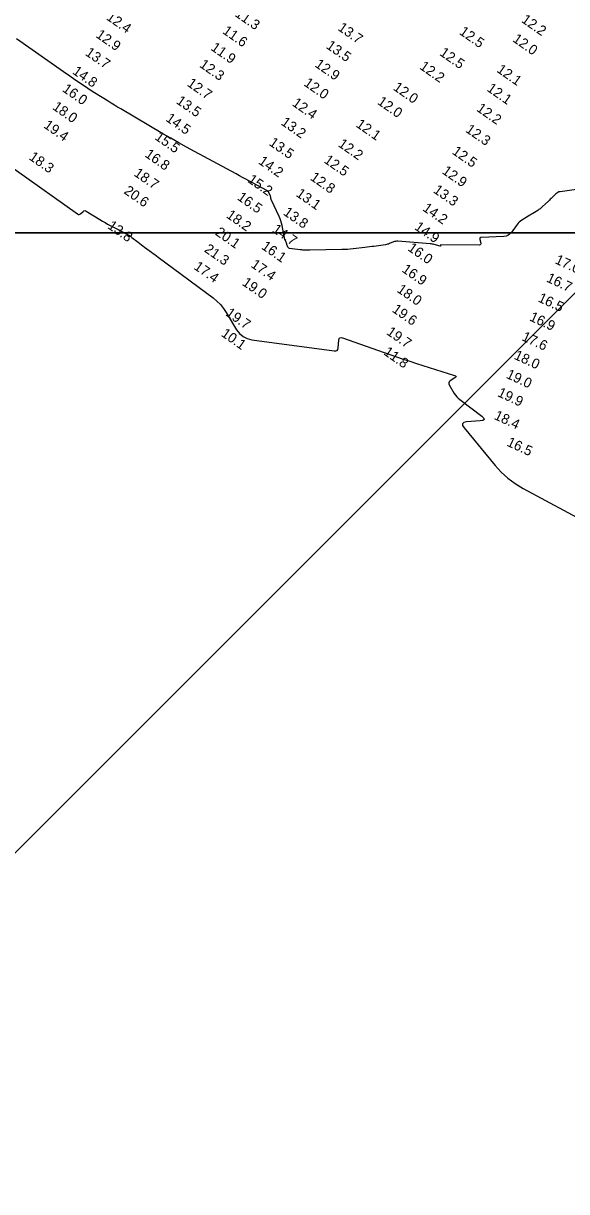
# Model space of a CAD drawing. Extents: x 988130 to 1132882, y 654656 to 841453.
# Drawn here: x 1025789 to 1026061, y 834532 to 835117 of the extents above; entities that cross this region are included whole.
import ezdxf

# ---------------------------------------------------------------- set-up
doc = ezdxf.new("R2010")
doc.units = 0
for name, color, linetype in [('V-ANNO-KEYM', 7, 'Continuous'), ('V-TOPO-MAJR', 7, 'Continuous'), ('V-TOPO-SOUN', 7, 'Continuous')]:
    doc.layers.add(name, color=color, linetype=linetype)

msp = doc.modelspace()

# ---------------------------------------------------------------- linework, layer by layer
at = {"layer": 'V-ANNO-KEYM'}
msp.add_line((1025051.5, 833968), (1026939.1, 835855.6), dxfattribs=at)
for points in [[(1122485, 835012), (1122485, 841453), (1014460, 841453), (1014460, 835012), (1075562.75, 835012)], [(1102445.16, 835012), (1014460, 835012), (1014460, 828570), (1122485, 828570), (1122485, 835012)]]:
    msp.add_lwpolyline(points, dxfattribs=at)
at = {"layer": 'V-TOPO-MAJR'}
for points in [[(1026067.46, 835034.02), (1026058.08, 835032.68), (1026057.47, 835032.54), (1026056.9, 835032.32), (1026056.37, 835032), (1026055.89, 835031.6), (1026054.04, 835029.8), (1026053.58, 835029.35), (1026053.11, 835028.91), (1026052.65, 835028.46), (1026052.19, 835028.01), (1026049.09, 835025.04), (1026048.56, 835024.56), (1026048, 835024.11), (1026047.43, 835023.69), (1026046.83, 835023.3), (1026044.37, 835021.82), (1026043.76, 835021.44), (1026043.15, 835021.07), (1026042.54, 835020.7), (1026041.93, 835020.32), (1026038.88, 835018.44), (1026038.2, 835017.97), (1026037.57, 835017.45), (1026036.99, 835016.86), (1026036.47, 835016.22), (1026033.48, 835012.14), (1026032.76, 835011.34), (1026031.93, 835010.76), (1026030.98, 835010.39), (1026029.92, 835010.24), (1026018.56, 835009.78), (1026018.15, 835009.7), (1026017.89, 835009.51), (1026017.78, 835009.21), (1026017.82, 835008.79), (1026018.29, 835006.9), (1026018.34, 835006.49), (1026018.23, 835006.19), (1026017.97, 835006.02), (1026017.56, 835005.96), (1025998.22, 835006.08), (1025998.13, 835006.07), (1025998.08, 835006.03), (1025998.06, 835005.97), (1025998.07, 835005.89), (1025998.17, 835005.49), (1025998.18, 835005.41), (1025998.16, 835005.35), (1025998.1, 835005.33), (1025998.02, 835005.35), (1025995.04, 835006.19), (1025994.51, 835006.33), (1025993.97, 835006.44), (1025993.43, 835006.52), (1025992.88, 835006.58), (1025976.72, 835007.85), (1025976.18, 835007.86), (1025975.65, 835007.81), (1025975.13, 835007.69), (1025974.63, 835007.51), (1025972.61, 835006.67), (1025972.1, 835006.48), (1025971.58, 835006.32), (1025971.05, 835006.19), (1025970.52, 835006.1), (1025964.83, 835005.3), (1025963.7, 835005.15), (1025962.57, 835005), (1025961.43, 835004.86), (1025960.3, 835004.72), (1025954.32, 835004), (1025952.94, 835003.86), (1025951.56, 835003.75), (1025950.18, 835003.68), (1025948.8, 835003.65), (1025932.69, 835003.47), (1025932.29, 835003.47), (1025931.89, 835003.46), (1025931.5, 835003.46), (1025931.1, 835003.46), (1025929.51, 835003.46), (1025929.11, 835003.46), (1025928.72, 835003.48), (1025928.32, 835003.51), (1025927.93, 835003.56), (1025922.51, 835004.28), (1025922.22, 835004.36), (1025921.99, 835004.5), (1025921.8, 835004.7), (1025921.68, 835004.98), (1025921.25, 835006.26), (1025921.15, 835006.53), (1025921.05, 835006.8), (1025920.95, 835007.06), (1025920.83, 835007.32), (1025920.36, 835008.36), (1025920.25, 835008.62), (1025920.16, 835008.89), (1025920.08, 835009.16), (1025920.02, 835009.44), (1025918.79, 835015.79), (1025918.53, 835016.93), (1025918.2, 835018.05), (1025917.8, 835019.14), (1025917.33, 835020.21), (1025913.46, 835028.38), (1025913.38, 835028.57), (1025913.31, 835028.77), (1025913.26, 835028.97), (1025913.22, 835029.18), (1025913.1, 835030.01), (1025913.06, 835030.22), (1025913.01, 835030.42), (1025912.94, 835030.62), (1025912.85, 835030.81), (1025912.11, 835032.32), (1025911.94, 835032.61), (1025911.73, 835032.87), (1025911.48, 835033.09), (1025911.19, 835033.28), (1025902.21, 835038.13), (1025900.61, 835039), (1025899.01, 835039.86), (1025897.41, 835040.72), (1025895.81, 835041.59), (1025874.98, 835052.82), (1025870.98, 835054.99), (1025867, 835057.21), (1025863.05, 835059.45), (1025859.11, 835061.74), (1025837.99, 835074.13), (1025836.38, 835075.07), (1025834.79, 835076.03), (1025833.2, 835077.01), (1025831.62, 835077.99), (1025824.8, 835082.27), (1025823.48, 835083.11), (1025822.17, 835083.96), (1025820.86, 835084.83), (1025819.56, 835085.71), (1025814.39, 835089.25), (1025813.1, 835090.13), (1025811.81, 835091.02), (1025810.52, 835091.92), (1025809.24, 835092.81), (1025785.73, 835109.26)], [(1025755, 835065.06), (1025816.37, 835021.52), (1025816.75, 835021.33), (1025817.11, 835021.27), (1025817.47, 835021.37), (1025817.82, 835021.61), (1025819.21, 835022.85), (1025819.56, 835023.09), (1025819.92, 835023.2), (1025820.3, 835023.16), (1025820.69, 835022.98), (1025827.53, 835018.74), (1025828.81, 835017.97), (1025830.11, 835017.22), (1025831.42, 835016.5), (1025832.74, 835015.8), (1025840.24, 835011.97), (1025841.12, 835011.49), (1025841.97, 835010.97), (1025842.8, 835010.41), (1025843.6, 835009.81), (1025846.75, 835007.33), (1025847.54, 835006.71), (1025848.33, 835006.1), (1025849.13, 835005.5), (1025849.94, 835004.9), (1025853.32, 835002.39), (1025854.15, 835001.77), (1025854.99, 835001.15), (1025855.82, 835000.54), (1025856.65, 834999.92), (1025884.25, 834979.49), (1025886.18, 834977.91), (1025887.92, 834976.16), (1025889.49, 834974.25), (1025890.87, 834972.17), (1025896.04, 834963.53), (1025897.48, 834961.59), (1025899.22, 834960.12), (1025901.26, 834959.09), (1025903.61, 834958.52), (1025944.89, 834952.88), (1025945.72, 834952.88), (1025946.34, 834953.16), (1025946.73, 834953.7), (1025946.91, 834954.51), (1025947.18, 834958.29), (1025947.35, 834959.08), (1025947.73, 834959.55), (1025948.31, 834959.71), (1025949.1, 834959.55), (1025972.7, 834951.18), (1025976.06, 834950), (1025979.43, 834948.86), (1025982.8, 834947.74), (1025986.19, 834946.66), (1026005.18, 834940.66), (1026005.7, 834940.42), (1026005.91, 834940.14), (1026005.79, 834939.81), (1026005.35, 834939.45), (1026002.95, 834937.89), (1026002.47, 834937.47), (1026002.23, 834937), (1026002.24, 834936.47), (1026002.49, 834935.88), (1026005.04, 834931.65), (1026005.62, 834930.77), (1026006.28, 834929.96), (1026007.01, 834929.22), (1026007.82, 834928.55), (1026018.76, 834920.24), (1026019.75, 834919.31), (1026019.96, 834918.61), (1026019.41, 834918.13), (1026018.07, 834917.88), (1026011.2, 834917.31), (1026009.83, 834917.02), (1026009.17, 834916.43), (1026009.21, 834915.55), (1026009.96, 834914.36), (1026025.47, 834895.59), (1026028.56, 834892.19), (1026031.93, 834889.13), (1026035.58, 834886.42), (1026039.52, 834884.04), (1026084.23, 834859.87)]]:
    msp.add_lwpolyline(points, dxfattribs=at)

# ---------------------------------------------------------------- texts
at = {"layer": 'V-TOPO-SOUN'}
for s, rotation, p in [('12.4 ', 325, (1025830.4, 835119.24)), ('11.3 ', 325, (1025894.8, 835120.91)), ('12.2 ', 325, (1026038.25, 835117.95)), ('12.9 ', 325, (1025825.13, 835110.37)), ('11.6 ', 325, (1025888.58, 835112.33)), ('13.7 ', 325, (1025946.35, 835113.9)), ('12.5 ', 325, (1026007.18, 835111.9)), ('11.9 ', 325, (1025882.73, 835103.97)), ('13.5 ', 325, (1025940.49, 835104.88)), ('12.0 ', 325, (1026033.88, 835108.26)), ('13.7 ', 325, (1025819.84, 835101.4)), ('12.5 ', 325, (1025997.31, 835101.37)), ('14.8 ', 325, (1025813.43, 835092.1)), ('12.3 ', 325, (1025877.02, 835095.47)), ('12.9 ', 325, (1025934.83, 835095.61)), ('12.2 ', 325, (1025987.29, 835094.5)), ('12.1 ', 325, (1026025.93, 835092.97)), ('12.0 ', 325, (1025929.29, 835086.17)), ('16.0 ', 325, (1025808.38, 835083.26)), ('12.7 ', 325, (1025870.85, 835086.01)), ('12.0 ', 325, (1025974.07, 835084.01)), ('12.1 ', 325, (1026021, 835083.48)), ('13.5 ', 325, (1025865.39, 835077.25)), ('12.4 ', 325, (1025923.46, 835076.14)), ('12.0 ', 325, (1025966.17, 835076.87)), ('18.0 ', 325, (1025803.41, 835074.3)), ('12.2 ', 325, (1026015.79, 835073.46)), ('19.4 ', 325, (1025799, 835065.08)), ('14.5 ', 325, (1025860.14, 835068.45)), ('13.2 ', 325, (1025917.87, 835066.57)), ('12.1 ', 325, (1025955.41, 835065.52)), ('12.3 ', 325, (1026010.31, 835062.92)), ('15.5 ', 325, (1025854.67, 835059.2)), ('13.5 ', 325, (1025911.87, 835056.3)), ('12.2 ', 325, (1025946.5, 835055.68)), ('12.5 ', 325, (1026003.58, 835051.96)), ('18.3 ', 325, (1025791.64, 835049.15)), ('16.8 ', 325, (1025849.68, 835050.52)), ('14.2 ', 325, (1025906.55, 835047.02)), ('12.5 ', 325, (1025939.37, 835047.57)), ('18.7 ', 325, (1025844.2, 835041.01)), ('12.9 ', 325, (1025998.54, 835042.13)), ('15.2 ', 325, (1025901.17, 835037.79)), ('12.8 ', 325, (1025932.51, 835038.94)), ('20.6 ', 325, (1025839.19, 835032.14)), ('16.5 ', 325, (1025895.98, 835029)), ('13.1 ', 325, (1025925.39, 835030.75)), ('13.3 ', 325, (1025994.15, 835032.57)), ('14.2 ', 325, (1025988.81, 835023.51)), ('18.2 ', 325, (1025890.46, 835020.02)), ('13.8 ', 325, (1025919.02, 835021.41)), ('13.8 ', 325, (1025831.02, 835014.66)), ('20.1 ', 325, (1025884.96, 835011.36)), ('14.7 ', 325, (1025913.48, 835012.88)), ('14.9 ', 325, (1025984.73, 835014.14)), ('16.1 ', 325, (1025908.06, 835004.37)), ('21.3 ', 325, (1025879.43, 835002.92)), ('16.0 ', 325, (1025981.33, 835003.57)), ('17.4 ', 325, (1025874.24, 834994.21)), ('17.4 ', 325, (1025902.79, 834995.26)), ('16.9 ', 325, (1025978.41, 834992.88)), ('17.0 ', 335, (1026055.06, 834996.96)), ('16.7 ', 335, (1026050.8, 834987.79)), ('19.0 ', 325, (1025898.4, 834986.2)), ('18.0 ', 325, (1025975.93, 834982.77)), ('16.5 ', 335, (1026046.57, 834977.82)), ('19.7 ', 325, (1025890.17, 834970.91)), ('19.6 ', 325, (1025973.53, 834972.8)), ('16.9 ', 335, (1026042.33, 834968.31)), ('10.1 ', 325, (1025887.9, 834960.67)), ('19.7 ', 325, (1025970.74, 834961.48)), ('17.6 ', 335, (1026038.46, 834958.4)), ('11.8 ', 325, (1025969.24, 834951.41)), ('18.0 ', 335, (1026034.6, 834949.08)), ('19.0 ', 335, (1026030.66, 834939.54)), ('19.9 ', 335, (1026026.32, 834930.38)), ('18.4 ', 335, (1026024.6, 834918.94)), ('16.5 ', 335, (1026030.96, 834905.57))]:
    msp.add_text(s, height=5, rotation=rotation, dxfattribs=at).set_placement(p)

doc.saveas('drawing.dxf')
